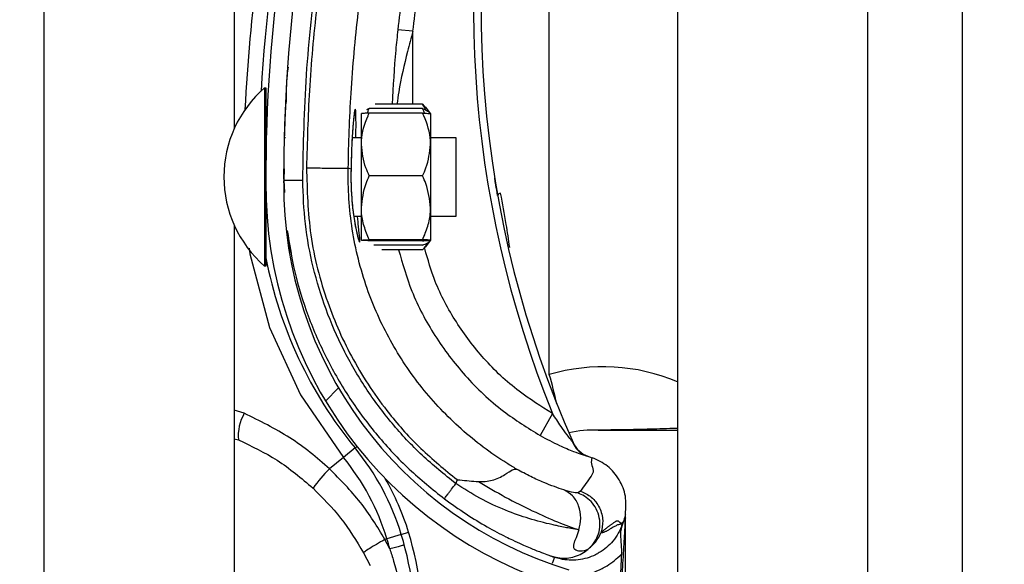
# Model space of a CAD drawing. Header units: inches. Extents: x 170 to 284, y 215 to 248.
# Tile 262 of 656: x 186.1024 to 186.2355, y 241.6821 to 241.7558. Entities that reach past the tile are written whole.
import ezdxf

# ---------------------------------------------------------------- set-up
doc = ezdxf.new("R2010")
doc.units = ezdxf.units.IN
doc.header["$LTSCALE"] = 0.25
doc.header["$MEASUREMENT"] = 0
doc.layers.add('ANNOTATIONS', color=1, linetype='Continuous')
doc.layers.add('LH BENCH MOUNT', color=7, linetype='Continuous')
doc.styles.add('ARIAL', font='arial.ttf', dxfattribs={"height": 0.09375})
doc.dimstyles.new('STANDARD$0', dxfattribs={"dimtxt": 0.09375, "dimasz": 0.09375, "dimexe": 0.03125, "dimexo": 0.046875, "dimgap": 0.09, "dimtad": 0, "dimtih": 1, "dimtoh": 1, "dimdec": 4, "dimzin": 0, "dimdsep": 46, "dimtxsty": 'ARIAL', "dimcen": 0.09, "dimadec": 0, "dimazin": 0, "dimtfac": 1, "dimtdec": 4, "dimtofl": 0, "dimtmove": 0, "dimatfit": 1, "dimfxl": 1, "dimtolj": 1, "dimtzin": 0, "dimarcsym": 0})

# ---------------------------------------------------------------- blocks, each defined once
blk = doc.blocks.new('*D114')
at = {"layer": 'ANNOTATIONS', "color": 0, "lineweight": -2, "transparency": 16777216}
for p, q in [((186.1492924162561, 243.6642684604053), (187.5897358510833, 243.6642684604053)), ((187.5584858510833, 243.5705184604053), (187.5584858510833, 241.8503426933)), ((187.5584858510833, 239.6953067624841), (187.5584858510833, 241.4154825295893)), ((186.8279608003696, 239.6015567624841), (187.5897358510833, 239.6015567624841))]:
    blk.add_line(p, q, dxfattribs=at)
at = {"layer": 'ANNOTATIONS', "color": 0, "transparency": 16777216}
for points in [[(187.5428608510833, 243.5705184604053), (187.5741108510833, 243.5705184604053), (187.5584858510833, 243.6642684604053)], [(187.5428608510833, 239.6953067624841), (187.5741108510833, 239.6953067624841), (187.5584858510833, 239.6015567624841)]]:
    blk.add_solid(points, dxfattribs=at)
at = {"layer": 'defpoints', "color": 0, "transparency": 16777216}
for p in [(186.1024174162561, 243.6642684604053), (186.7810858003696, 239.6015567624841), (187.5584858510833, 239.6015567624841)]:
    blk.add_point(p, dxfattribs=at)
at = {"layer": 'ANNOTATIONS', "color": 0, "transparency": 16777216, "insert": (187.5584858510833, 241.6329126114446), "char_height": 0.09375, "attachment_point": 5, "style": 'ARIAL'}
blk.add_mtext('\\A1;OPENING\\PHEIGHT', dxfattribs=at)

msp = doc.modelspace()

# ---------------------------------------------------------------- hatches: boundary and pattern name
at = {"layer": 'LH BENCH MOUNT'}
h = msp.add_hatch(dxfattribs=at)
h.set_pattern_fill('ANSI31', color=256, scale=0.34241245, angle=2.8e-322, style=0)
h.set_pattern_definition([(45, (176.0930244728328, 238.0091787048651), (-0.03026527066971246, 0.03026527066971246), [])])
edge = h.paths.add_edge_path(flags=0)
edge.add_arc((186.1662917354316, 241.6432972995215), 0.001712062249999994, 450.0000000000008, 472.2104203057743)
edge.add_line((186.1656445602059, 241.6448823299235), (186.1647320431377, 241.6471172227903))
edge.add_arc((186.1662917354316, 241.6432972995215), 0.004126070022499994, 450, 472.2104203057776, ccw=False)
edge.add_arc((186.1662917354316, 241.6343945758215), 0.01302879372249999, 401.4761673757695, 450, ccw=False)
edge.add_arc((186.1620458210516, 241.6312443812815), 0.01830194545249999, 359.9999999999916, 400.0613730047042, ccw=False)
edge.add_arc((186.1685858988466, 241.6312443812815), 0.01176186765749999, 292.1408576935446, 359.99999999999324, ccw=False)
edge.add_arc((186.1662917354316, 241.6344972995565), 0.01566536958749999, 235.2570680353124, 295.43079980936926, ccw=False)
edge.add_arc((186.1715306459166, 241.6426124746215), 0.02532140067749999, 212.8542481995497, 235.9809333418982, ccw=False)
edge.add_arc((186.1633812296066, 241.6362436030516), 0.01504902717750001, 172.1557183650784, 209.3146496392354, ccw=False)
edge.add_arc((186.1758108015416, 241.6349081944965), 0.02754708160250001, 453.3085031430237, 532.9325737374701, ccw=False)
edge.add_arc((186.1725578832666, 241.6709984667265), 0.008748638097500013, 280.9586189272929, 427.9414322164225)
edge.add_arc((186.1924176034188, 241.7333517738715), 0.05672062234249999, 179.5706357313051, 253.00989973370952, ccw=False)
edge.add_arc((186.3507493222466, 241.7345502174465), 0.2150521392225, 163.4260275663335, 180.2060536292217, ccw=False)
edge.add_arc((186.1719757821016, 241.7866996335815), 0.02884824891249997, 465.15884346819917, 521.4137567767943, ccw=False)
edge.add_arc((186.1546497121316, 241.8412459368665), 0.0284373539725, 290.1205938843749, 343.7190675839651)
edge.add_arc((186.1674901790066, 241.8370685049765), 0.01494630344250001, 345.2914408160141, 400.5471921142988)
edge.add_arc((186.1640660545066, 241.8352537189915), 0.0187470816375, 397.9578745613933, 431.439615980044)
edge.add_arc((186.1662917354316, 241.8400817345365), 0.0134739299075, 433.8775574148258, 472.2736457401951)
edge.add_arc((186.1637236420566, 241.8471011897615), 0.006011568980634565, 474.9825325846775, 495.717573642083)
edge.add_arc((186.1735166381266, 241.8398420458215), 0.01816498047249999, 500.8992600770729, 539.9999999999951)
edge.add_arc((186.1662917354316, 241.8398420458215), 0.01094007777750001, 539.9999999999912, 629.9999999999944)
edge.add_arc((186.1662917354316, 241.8307681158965), 0.001866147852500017, 269.9999999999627, 285.6422464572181)
edge.add_line((186.1667949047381, 241.8289710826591), (186.167445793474, 241.8266464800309))
edge.add_arc((186.1662917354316, 241.8307681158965), 0.004280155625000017, 269.9999999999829, 285.6422464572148, ccw=False)
edge.add_arc((186.1662917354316, 241.8398420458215), 0.01335408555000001, 179.9999999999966, 269.999999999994, ccw=False)
edge.add_arc((186.1735166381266, 241.8398420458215), 0.020578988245, 500.6113583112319, 539.9999999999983, ccw=False)
edge.add_arc((186.1637236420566, 241.8471011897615), 0.008425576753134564, 474.57766718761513, 496.4997109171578, ccw=False)
edge.add_arc((186.1662917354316, 241.8400817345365), 0.01588793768, 433.6903022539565, 472.4705806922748, ccw=False)
edge.add_arc((186.1640660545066, 241.8352537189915), 0.02116108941, 398.10453077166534, 431.5771717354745, ccw=False)
edge.add_arc((186.1674901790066, 241.8370685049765), 0.01736031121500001, 345.180248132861, 400.3658533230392, ccw=False)
edge.add_arc((186.1546497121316, 241.8412459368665), 0.030851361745, 289.9181572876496, 343.7795375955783, ccw=False)
edge.add_arc((186.1719757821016, 241.7866996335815), 0.02643424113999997, 464.9417095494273, 521.3236131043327)
edge.add_arc((186.3507493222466, 241.7345502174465), 0.21263813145, 523.4376684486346, 540.2096895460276)
edge.add_arc((186.1924176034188, 241.7333517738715), 0.05430661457, 539.5566266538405, 613.1145348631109)
edge.add_arc((186.1725578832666, 241.6709984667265), 0.01116264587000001, 280.0610388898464, 428.52908719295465, ccw=False)
edge.add_arc((186.1758108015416, 241.6349081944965), 0.02513307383, 452.9714001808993, 532.9706577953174)
edge.add_arc((186.1633812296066, 241.6362436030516), 0.01263501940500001, 532.0830472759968, 568.9826967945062)
edge.add_arc((186.1715306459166, 241.6426124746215), 0.022907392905, 213.0443063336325, 236.0197152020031)
edge.add_arc((186.1662917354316, 241.6344972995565), 0.01325136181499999, 235.1922404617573, 295.7352497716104)
edge.add_arc((186.1685858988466, 241.6312443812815), 0.009347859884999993, 291.7225241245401, 359.9999999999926)
edge.add_arc((186.1620458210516, 241.6312443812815), 0.01588793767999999, 359.9999999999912, 399.9521788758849)
edge.add_arc((186.1662917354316, 241.6343945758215), 0.01061478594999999, 401.6345013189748, 450.0000000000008)

# ---------------------------------------------------------------- linework, layer by layer
for p, q in [((186.2298594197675, 239.6490664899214), (186.2298594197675, 243.9018291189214)), ((186.2298594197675, 239.6490664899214), (186.2298594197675, 243.9018291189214)), ((186.1913380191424, 243.8543193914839), (186.1913380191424, 239.6897279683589)), ((186.2170189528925, 243.8543193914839), (186.2170189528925, 239.6490664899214)), ((186.2298594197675, 239.6490664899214), (186.2298594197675, 243.8543193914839)), ((186.1057349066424, 239.6490664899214), (186.1057349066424, 243.7595607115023)), ((186.1314158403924, 241.9334281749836), (186.1314158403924, 241.7410542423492)), ((186.1740134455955, 241.7077799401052), (186.1740134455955, 241.773200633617)), ((186.1555752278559, 241.7542169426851), (186.1535337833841, 241.7544371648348)), ((186.1555724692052, 241.7443652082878), (186.1555752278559, 241.7542169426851)), ((186.1355302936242, 241.7465727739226), (186.1355251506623, 241.724082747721)), ((186.1355287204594, 241.7465727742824), (186.1355302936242, 241.7465727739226)), ((186.1355302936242, 241.7465727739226), (186.1357014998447, 241.7465727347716)), ((186.1357014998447, 241.7465727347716), (186.1356989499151, 241.7354219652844)), ((186.1383866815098, 241.7446361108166), (186.1383868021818, 241.7446383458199)), ((186.1568877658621, 241.7443649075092), (186.1504526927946, 241.7443663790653)), ((186.1568877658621, 241.7443649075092), (186.1571926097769, 241.7439757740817)), ((186.1486086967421, 241.7389077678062), (186.1486096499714, 241.7430762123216)), ((186.149679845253, 241.7437599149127), (186.149292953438, 241.7435737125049)), ((186.1568874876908, 241.7431484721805), (186.1496797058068, 241.7431501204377)), ((186.156887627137, 241.7437582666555), (186.149679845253, 241.7437599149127)), ((186.1572152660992, 241.7439940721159), (186.1579575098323, 241.7430750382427)), ((186.157957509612, 241.7430740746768), (186.1579565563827, 241.7389056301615)), ((186.1381777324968, 241.7398694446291), (186.1383488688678, 241.739869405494)), ((186.1473662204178, 241.739867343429), (186.1486089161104, 241.7398670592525)), ((186.1486067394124, 241.7303484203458), (186.1486086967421, 241.7389077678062)), ((186.1579565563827, 241.7389056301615), (186.1579545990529, 241.7303462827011)), ((186.157956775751, 241.7398649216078), (186.1613809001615, 241.7398641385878)), ((186.1613809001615, 241.7398641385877), (186.1613786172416, 241.7298809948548)), ((186.1381738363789, 241.7355910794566), (186.1381117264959, 241.7340729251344)), ((186.1381184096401, 241.7342362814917), (186.1381224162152, 241.7355934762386)), ((186.1472077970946, 241.7355820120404), (186.1468376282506, 241.7356864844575)), ((186.1472077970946, 241.7355820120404), (186.1472078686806, 241.7355818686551)), ((186.1381117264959, 241.7340729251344), (186.1382130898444, 241.7324296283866)), ((186.1381168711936, 241.7337151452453), (186.138117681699, 241.733989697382)), ((186.1568855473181, 241.73466327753), (186.1496777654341, 241.7346649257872)), ((186.1356984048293, 241.7330383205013), (186.1356963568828, 241.7240827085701)), ((186.1486057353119, 241.7259575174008), (186.1486067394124, 241.7303484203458)), ((186.1579545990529, 241.7303462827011), (186.1579535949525, 241.7259553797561)), ((186.1613786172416, 241.7298809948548), (186.1613784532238, 241.729163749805)), ((186.1486064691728, 241.7291666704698), (186.1475855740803, 241.7291669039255)), ((186.1613784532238, 241.7291637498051), (186.1579543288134, 241.7291645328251)), ((186.1314158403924, 241.7279807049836), (186.1314158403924, 241.5356067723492)), ((186.1568835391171, 241.72588147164), (186.1496757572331, 241.7258831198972)), ((186.1568835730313, 241.7260297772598), (186.1496757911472, 241.7260314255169)), ((186.1579535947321, 241.7259544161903), (186.1572109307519, 241.725035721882)), ((186.1355251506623, 241.724082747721), (186.1355247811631, 241.7224669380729)), ((186.1356963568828, 241.7240827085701), (186.1356959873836, 241.7224668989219)), ((186.1568833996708, 241.725271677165), (186.1502753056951, 241.7252731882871)), ((186.1568832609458, 241.7246650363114), (186.1513657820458, 241.7246662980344)), ((186.1355247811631, 241.7224669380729), (186.1355232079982, 241.7224669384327)), ((186.1356959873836, 241.7224668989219), (186.1355247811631, 241.7224669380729)), ((186.1327797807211, 241.7025377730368), (186.1314158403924, 241.7029728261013)), ((186.174446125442, 241.7025173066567), (186.1727630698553, 241.6995376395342)), ((186.1314158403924, 241.6991089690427), (186.1319843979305, 241.6989352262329)), ((186.1477464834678, 241.6978580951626), (186.1461731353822, 241.6965698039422)), ((186.1477464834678, 241.6978580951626), (186.1480054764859, 241.6980701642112)), ((186.1461731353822, 241.6965698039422), (186.1442768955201, 241.6950171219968)), ((186.1790371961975, 241.6967938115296), (186.1794557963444, 241.6966468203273)), ((186.1794557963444, 241.6966468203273), (186.1797878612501, 241.6965230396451)), ((186.1615536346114, 241.6935638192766), (186.1613712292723, 241.6930350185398)), ((186.1782424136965, 241.6920265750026), (186.1778568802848, 241.6917644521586)), ((186.1843016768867, 241.68890552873), (186.1843016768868, 241.6889274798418)), ((186.1843016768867, 241.6359516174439), (186.1843016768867, 241.6883738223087)), ((186.1839721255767, 241.6877937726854), (186.1838758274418, 241.6875146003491)), ((186.1520624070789, 241.6855540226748), (186.1517967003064, 241.685473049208)), ((186.1524507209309, 241.6841973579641), (186.1517967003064, 241.685473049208)), ((186.1540075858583, 241.6861468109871), (186.1520624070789, 241.6855540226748)), ((186.1540075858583, 241.6861468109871), (186.1549902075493, 241.6864462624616)), ((186.1489064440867, 241.6836480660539), (186.1497777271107, 241.6819431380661)), ((186.1742323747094, 241.6832388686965), (186.1743992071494, 241.6831796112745)), ((186.1744776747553, 241.6831521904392), (186.1747284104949, 241.6830646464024))]:
    msp.add_line(p, q, dxfattribs=at)
at = {"layer": 'LH BENCH MOUNT', "flags": 128}
msp.add_lwpolyline([(186.1334581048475, 241.724897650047), (186.1335312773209, 241.7241008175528), (186.1361895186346, 241.7141458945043), (186.1403621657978, 241.7050616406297), (186.146173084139, 241.696569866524), (186.1461731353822, 241.6965698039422), (186.1461731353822, 241.6965698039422)], dxfattribs=at)
at = {"layer": 'LH BENCH MOUNT'}
for centre, radius, start, end in [((186.3507141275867, 241.7331667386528), 0.21606225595, 161.092978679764, 176.5597220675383), ((186.3507493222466, 241.7345502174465), 0.2150521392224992, 163.4260275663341, 180.2060536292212), ((186.3507493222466, 241.7345502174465), 0.2126381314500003, 163.4376684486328, 180.2096895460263), ((186.3103094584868, 241.7574608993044), 0.146552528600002, 165.3406183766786, 202.0185750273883), ((186.3103094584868, 241.7574608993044), 0.1455252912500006, 165.3544246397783, 203.870550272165), ((186.3507141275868, 241.7331667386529), 0.2180957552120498, 167.1792232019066, 177.2535733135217), ((186.1459469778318, 241.7345174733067), 0.01593228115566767, 130.8294767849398, 229.1443187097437), ((186.1362479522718, 241.7404177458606), 0.0005478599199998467, 179.9868977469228, 209.2820731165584), ((186.1924176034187, 241.7333517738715), 0.05672062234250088, 179.5706357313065, 253.009899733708), ((186.1924176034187, 241.7333517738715), 0.05430661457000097, 179.5566266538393, 253.114534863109), ((186.1675087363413, 241.7317823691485), 0.0005320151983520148, 98.82251519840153, 154.8284159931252), ((186.1362452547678, 241.7286216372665), 0.0005478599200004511, 134.5651049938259, 179.98689774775), ((186.1925195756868, 241.7345192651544), 0.05786770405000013, 190.9018913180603, 219.3113539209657), ((186.1813100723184, 241.6831573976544), 0.02568093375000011, 67.01549504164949, 106.5066258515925), ((186.1177914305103, 241.6912579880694), 0.05859940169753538, 12.3925366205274, 16.37646921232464), ((186.1380763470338, 241.6994793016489), 0.006116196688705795, 149.9959646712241, 185.1035778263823), ((186.1801927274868, 241.6831573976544), 0.01712062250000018, 88.6104970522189, 101.9466001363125), ((186.1806203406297, 241.7007864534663), 0.000513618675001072, 268.6104970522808, 270.0142555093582), ((186.121253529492, 241.6761650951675), 0.03424124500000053, 16.94846748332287, 39.31135392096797), ((186.1803633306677, 241.699956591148), 0.003424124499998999, 203.8705502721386, 250.6224115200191), ((186.121253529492, 241.6761650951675), 0.03220774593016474, 16.9484674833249, 39.31135392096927), ((186.1606901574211, 241.6788172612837), 0.02306145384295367, 135.374904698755, 143.8386130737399), ((186.121253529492, 241.6761650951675), 0.03526848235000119, 16.94846748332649, 29.83866096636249), ((186.1127374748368, 241.6735698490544), 0.04111046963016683, 14.98049646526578, 16.94846748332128), ((186.1127374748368, 241.6735698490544), 0.04314396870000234, 355.771303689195, 16.94846748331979), ((186.1127374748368, 241.6735698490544), 0.04417120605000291, 355.7713036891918, 16.9484674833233)]:
    msp.add_arc(centre, radius, start, end, dxfattribs=at)
for points, knots in [([(186.1406798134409, 241.7340786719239), (186.1407785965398, 241.7388340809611), (186.1409766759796, 241.7483696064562), (186.1425862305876, 241.7626785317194), (186.1450430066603, 241.7769880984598), (186.1475403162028, 241.7863919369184), (186.1487919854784, 241.7911052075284)], [0, 0, 0, 0, 0.2468628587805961, 0.4950083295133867, 0.74689458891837, 1, 1, 1, 1]), ([(186.1492048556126, 241.7906168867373), (186.1482307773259, 241.7869867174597), (186.1462797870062, 241.7797158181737), (186.144101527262, 241.7686350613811), (186.1424904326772, 241.7574524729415), (186.1414796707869, 241.7464837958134), (186.1412849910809, 241.7392359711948), (186.1411915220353, 241.7357561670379)], [0, 0, 0, 0, 0.2027568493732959, 0.4061035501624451, 0.6088604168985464, 0.8122072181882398, 1, 1, 1, 1]), ([(186.1611233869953, 241.7913721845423), (186.1606953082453, 241.7899428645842), (186.1591104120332, 241.7846510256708), (186.1568152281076, 241.7753529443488), (186.154748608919, 241.7644435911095), (186.1538972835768, 241.7574312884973), (186.1535337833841, 241.7544371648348)], [0, 0, 0, 0, 0.1185397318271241, 0.4388752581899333, 0.7604101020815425, 1, 1, 1, 1]), ([(186.1555752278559, 241.7542169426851), (186.1559349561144, 241.757180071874), (186.1567756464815, 241.7641049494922), (186.1588195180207, 241.774901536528), (186.1610898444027, 241.7841036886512), (186.162662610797, 241.7893550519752), (186.1630862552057, 241.7907695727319)], [0, 0, 0, 0, 0.2395900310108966, 0.5599255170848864, 0.8814604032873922, 0.9999999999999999, 0.9999999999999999, 0.9999999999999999, 0.9999999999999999]), ([(186.146837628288, 241.7356864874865), (186.1468376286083, 241.7356865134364), (186.1468794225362, 241.7390728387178), (186.1471425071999, 241.7461195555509), (186.1480944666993, 241.7567927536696), (186.1496690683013, 241.7676688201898), (186.1517875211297, 241.7784561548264), (186.1536858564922, 241.7855312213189), (186.1546350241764, 241.7890687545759)], [0, 0, 0, 0, 1.439079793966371e-06, 0.1877923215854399, 0.3908439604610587, 0.5938956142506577, 0.7969478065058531, 1, 1, 1, 1]), ([(186.1535337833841, 241.7544371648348), (186.1534366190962, 241.7535193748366), (186.1530816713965, 241.7501666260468), (186.1528959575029, 241.7468063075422), (186.1527610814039, 241.7443658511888)], [0, 0, 0, 0, 0.2737425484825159, 1, 1, 1, 1]), ([(186.1555752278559, 241.7542169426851), (186.1553281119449, 241.753308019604), (186.1545903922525, 241.7505945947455), (186.1538320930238, 241.7473005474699), (186.1534925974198, 241.7449201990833), (186.1534135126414, 241.7443657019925)], [0, 0, 0, 0, 0.2786878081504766, 0.8319718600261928, 1, 1, 1, 1]), ([(186.1384855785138, 241.744641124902), (186.1384912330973, 241.745860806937), (186.1384985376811, 241.7474363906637), (186.138692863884, 241.7489979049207), (186.1387367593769, 241.7493506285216)], [0, 0, 0, 0, 0.774114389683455, 1, 1, 1, 1]), ([(186.1383866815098, 241.7446361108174), (186.1383813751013, 241.7445390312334), (186.1383760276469, 241.7444412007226), (186.138338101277, 241.7436899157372), (186.1382815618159, 241.7425890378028), (186.1382205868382, 241.7407754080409), (186.1381901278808, 241.7398694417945)], [0, 0, 0, 0, 0.3307707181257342, 0.3333292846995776, 0.6669765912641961, 1, 1, 1, 1]), ([(186.157274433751, 241.7435718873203), (186.1572194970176, 241.7437530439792), (186.1571368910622, 241.7440254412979), (186.1569502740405, 241.7442797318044), (186.1568877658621, 241.7443649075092)], [0, 0, 0, 0, 0.6650456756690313, 1, 1, 1, 1]), ([(186.1478716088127, 241.7398672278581), (186.1478744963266, 241.7401870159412), (186.1478853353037, 241.741387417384), (186.1478803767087, 241.7427788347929), (186.1478337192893, 241.7436383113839), (186.1477451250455, 241.7437257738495), (186.1476185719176, 241.7430750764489), (186.1474501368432, 241.7413527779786), (186.1472871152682, 241.7387967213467), (186.1472348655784, 241.7366790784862), (186.1472077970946, 241.7355820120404)], [0, 0, 0, 0, 0.05114929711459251, 0.1920011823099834, 0.333489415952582, 0.4224210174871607, 0.5646212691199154, 0.706536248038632, 0.847968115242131, 1, 1, 1, 1]), ([(186.1476699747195, 241.7432089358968), (186.1476701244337, 241.7432094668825), (186.1476769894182, 241.7432338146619), (186.1476454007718, 241.7430969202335), (186.1476008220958, 241.7427817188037), (186.1475535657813, 241.7423186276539), (186.1475291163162, 241.7420790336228)], [0, 0, 0, 0, 0.005301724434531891, 0.2431048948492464, 0.6083977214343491, 1, 1, 1, 1]), ([(186.1486086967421, 241.7389077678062), (186.1486121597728, 241.7390756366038), (186.1486392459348, 241.7403886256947), (186.1490708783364, 241.7418282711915), (186.1496203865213, 241.743021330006), (186.1496797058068, 241.7431501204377)], [0, 0, 0, 0, 0.1156468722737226, 0.9045342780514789, 1, 1, 1, 1]), ([(186.1496797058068, 241.7431501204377), (186.1494276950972, 241.7431399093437), (186.1489177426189, 241.7431192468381), (186.1486331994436, 241.7430940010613), (186.1486140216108, 241.7430795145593), (186.1486096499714, 241.7430762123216)], [0, 0, 0, 0, 0.4299704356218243, 0.8700602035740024, 1, 1, 1, 1]), ([(186.1494248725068, 241.7431387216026), (186.1494475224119, 241.7432301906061), (186.1495006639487, 241.743444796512), (186.1496145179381, 241.7436450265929), (186.149679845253, 241.7437599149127)], [0, 0, 0, 0, 0.4262184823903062, 1, 1, 1, 1]), ([(186.1579565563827, 241.7389056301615), (186.1579531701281, 241.7390735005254), (186.1579266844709, 241.7403865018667), (186.1574957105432, 241.7418263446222), (186.1569467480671, 241.7430196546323), (186.1568874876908, 241.7431484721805)], [0, 0, 0, 0, 0.1156468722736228, 0.9045342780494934, 0.9999999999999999, 0.9999999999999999, 0.9999999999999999, 0.9999999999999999]), ([(186.1568874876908, 241.7431484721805), (186.1571394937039, 241.7431381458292), (186.1576494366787, 241.7431172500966), (186.157933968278, 241.7430918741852), (186.1579531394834, 241.7430773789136), (186.157957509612, 241.7430740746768)], [0, 0, 0, 0, 0.4299704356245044, 0.8700602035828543, 1, 1, 1, 1]), ([(186.1571423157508, 241.7431369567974), (186.1571197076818, 241.7432284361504), (186.1570666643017, 241.7434430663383), (186.1569529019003, 241.74364334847), (186.156887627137, 241.7437582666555)], [0, 0, 0, 0, 0.4262184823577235, 1, 1, 1, 1]), ([(186.156887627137, 241.7437582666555), (186.1571374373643, 241.7436482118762), (186.1576429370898, 241.7434255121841), (186.1579146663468, 241.7431879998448), (186.1579376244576, 241.7430665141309), (186.1579379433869, 241.7430648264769)], [0, 0, 0, 0, 0.4906882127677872, 0.9929247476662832, 0.9999999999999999, 0.9999999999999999, 0.9999999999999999, 0.9999999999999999]), ([(186.1475291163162, 241.7420790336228), (186.1475244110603, 241.7420354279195), (186.1474890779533, 241.7417079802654), (186.1474166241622, 241.7407676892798), (186.1473246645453, 241.7392725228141), (186.1472516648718, 241.7374961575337), (186.1472166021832, 241.7362263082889), (186.1472086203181, 241.7355765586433), (186.1472086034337, 241.7355751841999)], [0, 0, 0, 0, 0.03583539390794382, 0.2690981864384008, 0.5116419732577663, 0.7561140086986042, 0.9994840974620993, 1, 1, 1, 1]), ([(186.1496777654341, 241.7346649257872), (186.1495149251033, 241.7350232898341), (186.1488988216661, 241.7363791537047), (186.1487316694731, 241.7378359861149), (186.1486086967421, 241.7389077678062)], [0, 0, 0, 0, 0.2643068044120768, 1, 1, 1, 1]), ([(186.1568855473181, 241.73466327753), (186.1570485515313, 241.7350215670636), (186.1576652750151, 241.7363771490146), (186.15783309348, 241.7378339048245), (186.1579565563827, 241.7389056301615)], [0, 0, 0, 0, 0.2643068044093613, 1, 1, 1, 1]), ([(186.1411910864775, 241.7357561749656), (186.1412738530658, 241.732718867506), (186.1414421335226, 241.7265434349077), (186.143731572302, 241.7177564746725), (186.1473458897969, 241.7095898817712), (186.1517606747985, 241.7030098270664), (186.1565697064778, 241.6976251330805), (186.1598837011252, 241.694924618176), (186.1615536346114, 241.6935638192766)], [0, 0, 0, 0, 0.1870908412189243, 0.3803918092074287, 0.5558755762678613, 0.7364481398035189, 0.8671952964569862, 1, 1, 1, 1]), ([(186.1411910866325, 241.7357561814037), (186.1419152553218, 241.73574479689), (186.14336359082, 241.7357220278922), (186.1452047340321, 241.7356940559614), (186.1465196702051, 241.7356780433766), (186.1467316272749, 241.735683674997), (186.1468376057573, 241.7356864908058)], [0, 0, 0, 0, 0.2500007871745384, 0.5000009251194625, 0.7500005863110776, 1, 1, 1, 1]), ([(186.169580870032, 241.694995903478), (186.1691391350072, 241.6952586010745), (186.166491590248, 241.6968330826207), (186.1619665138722, 241.7002644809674), (186.1566353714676, 241.7058658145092), (186.1523471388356, 241.7123056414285), (186.1490978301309, 241.7195316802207), (186.1471382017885, 241.7274065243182), (186.1467673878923, 241.732934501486), (186.1468376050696, 241.7356864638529), (186.1468376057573, 241.7356864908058)], [0, 0, 0, 0, 0.03155846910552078, 0.1891461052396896, 0.3467338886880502, 0.5043277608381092, 0.6619226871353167, 0.8309600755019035, 0.9999983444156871, 1, 1, 1, 1]), ([(186.147209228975, 241.7355729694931), (186.1472078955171, 241.7355305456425), (186.1471870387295, 241.7348669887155), (186.147192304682, 241.7335353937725), (186.1472862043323, 241.7317118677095), (186.1474054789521, 241.7304074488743), (186.1474929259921, 241.7298125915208), (186.1475096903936, 241.7296985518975)], [0, 0, 0, 0, 0.02096907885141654, 0.3279800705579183, 0.6261032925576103, 0.92832056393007, 1, 1, 1, 1]), ([(186.1472078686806, 241.7355818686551), (186.1472001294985, 241.7351268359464), (186.1471756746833, 241.7336889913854), (186.1472983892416, 241.7312787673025), (186.1476144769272, 241.7287373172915), (186.1479975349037, 241.726810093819), (186.1482797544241, 241.7258261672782), (186.1484248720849, 241.725590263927), (186.1484130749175, 241.7261483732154), (186.1482551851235, 241.7273999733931), (186.1481358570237, 241.7286867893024), (186.1480913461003, 241.7291667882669)], [0, 0, 0, 0, 0.05799721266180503, 0.1832636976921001, 0.306412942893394, 0.4347166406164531, 0.5675677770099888, 0.660949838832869, 0.7922661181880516, 0.9225125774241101, 1, 1, 1, 1]), ([(186.1381117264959, 241.7340729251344), (186.1381460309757, 241.7340730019), (186.1381988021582, 241.7340731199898), (186.1385190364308, 241.7340738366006), (186.1388504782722, 241.7340745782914), (186.1392619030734, 241.7340754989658), (186.1398597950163, 241.7340768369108), (186.1403567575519, 241.734077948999), (186.1406798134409, 241.7340786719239)], [0, 0, 0, 0, 0.2394568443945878, 0.3683606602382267, 0.5000000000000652, 0.6316393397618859, 0.7605431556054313, 1, 1, 1, 1]), ([(186.1613712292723, 241.6930350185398), (186.1598266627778, 241.6942765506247), (186.1567350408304, 241.6967616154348), (186.1526771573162, 241.7011342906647), (186.1491033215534, 241.7059102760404), (186.1461149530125, 241.7110843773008), (186.1437242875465, 241.7165597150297), (186.1420014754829, 241.7222757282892), (186.1408961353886, 241.7281383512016), (186.1407517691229, 241.7321027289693), (186.1406798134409, 241.7340786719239)], [0, 0, 0, 0, 0.1247413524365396, 0.2496837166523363, 0.3746881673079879, 0.4999855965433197, 0.6253465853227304, 0.7503062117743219, 0.8755465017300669, 1, 1, 1, 1]), ([(186.1486067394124, 241.7303484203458), (186.1487347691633, 241.7314595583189), (186.1489055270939, 241.7329415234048), (186.1495232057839, 241.7343199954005), (186.1496777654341, 241.7346649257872)], [0, 0, 0, 0, 0.7497733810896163, 0.9999999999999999, 0.9999999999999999, 0.9999999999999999, 0.9999999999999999]), ([(186.1579545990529, 241.7303462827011), (186.1578270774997, 241.731457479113), (186.157656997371, 241.7329395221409), (186.1570399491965, 241.7343182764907), (186.1568855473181, 241.73466327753)], [0, 0, 0, 0, 0.7497733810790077, 1, 1, 1, 1]), ([(186.167027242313, 241.7320086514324), (186.1669414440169, 241.7325008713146), (186.1667796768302, 241.7334289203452), (186.1666416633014, 241.7342837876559), (186.1666330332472, 241.7343375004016), (186.1666297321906, 241.7343580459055)], [0, 0, 0, 0, 0.4108597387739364, 0.7746496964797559, 1, 1, 1, 1]), ([(186.1686633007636, 241.7249925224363), (186.1685160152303, 241.7260317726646), (186.1681664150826, 241.7284985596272), (186.1676981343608, 241.7309116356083), (186.1674271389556, 241.7323080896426)], [0, 0, 0, 0, 0.4212971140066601, 0.9999999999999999, 0.9999999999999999, 0.9999999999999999, 0.9999999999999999]), ([(186.1475096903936, 241.7296985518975), (186.1475622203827, 241.7293106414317), (186.1476850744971, 241.728403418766), (186.1479053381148, 241.727301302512), (186.1480869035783, 241.7265290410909), (186.1482023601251, 241.7261597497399), (186.1482051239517, 241.7261526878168), (186.1482059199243, 241.726150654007)], [0, 0, 0, 0, 0.1981000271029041, 0.4633049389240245, 0.7305309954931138, 0.9223938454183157, 1, 1, 1, 1]), ([(186.1496757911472, 241.7260314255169), (186.1494239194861, 241.7266292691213), (186.1489142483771, 241.7278390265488), (186.1486300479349, 241.7293125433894), (186.1486110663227, 241.7301561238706), (186.1486067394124, 241.7303484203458)], [0, 0, 0, 0, 0.429970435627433, 0.8700602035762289, 1, 1, 1, 1]), ([(186.1568835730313, 241.7260297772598), (186.1571357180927, 241.7266275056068), (186.1576459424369, 241.7278370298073), (186.1579308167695, 241.7293104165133), (186.1579501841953, 241.730153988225), (186.1579545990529, 241.7303462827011)], [0, 0, 0, 0, 0.4299704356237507, 0.8700602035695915, 1, 1, 1, 1]), ([(186.1385983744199, 241.727282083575), (186.1388913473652, 241.7254123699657), (186.1395077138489, 241.7214788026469), (186.1413248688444, 241.7156688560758), (186.143818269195, 241.7099133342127), (186.1469644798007, 241.7044823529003), (186.1507144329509, 241.699467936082), (186.1549746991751, 241.694886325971), (186.1582128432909, 241.6922815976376), (186.1598290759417, 241.6909815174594)], [0, 0, 0, 0, 0.1313887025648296, 0.2764200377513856, 0.4215581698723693, 0.5666389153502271, 0.7114924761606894, 0.8559992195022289, 1, 1, 1, 1]), ([(186.1390425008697, 241.7243240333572), (186.1390446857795, 241.7243133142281), (186.1390532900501, 241.7242711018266), (186.138902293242, 241.7250133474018), (186.1387125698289, 241.7263071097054), (186.1386283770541, 241.7268812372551)], [0, 0, 0, 0, 0.1591842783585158, 0.6268746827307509, 1, 1, 1, 1]), ([(186.1390423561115, 241.7243239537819), (186.139044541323, 241.7243132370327), (186.1390531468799, 241.724271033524), (186.138902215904, 241.7250126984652), (186.1387126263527, 241.7263055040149), (186.1386285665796, 241.7268787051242)], [0, 0, 0, 0, 0.1592756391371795, 0.6272415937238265, 1, 1, 1, 1]), ([(186.1390422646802, 241.7243239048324), (186.1390444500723, 241.7243131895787), (186.1390530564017, 241.7242709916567), (186.1389021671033, 241.7250122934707), (186.1387126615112, 241.7263045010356), (186.1386286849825, 241.7268771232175)], [0, 0, 0, 0, 0.1593327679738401, 0.6274710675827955, 1, 1, 1, 1]), ([(186.1390421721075, 241.7243238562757), (186.1390443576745, 241.7243131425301), (186.1390529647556, 241.7242709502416), (186.13890211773, 241.7250118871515), (186.1387126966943, 241.7263034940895), (186.1386288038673, 241.726875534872)], [0, 0, 0, 0, 0.1593901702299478, 0.6277016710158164, 1, 1, 1, 1]), ([(186.1486057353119, 241.7259575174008), (186.1487335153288, 241.7259765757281), (186.1489039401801, 241.7260019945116), (186.1495213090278, 241.7260255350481), (186.1496757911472, 241.7260314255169)], [0, 0, 0, 0, 0.7497733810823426, 1, 1, 1, 1]), ([(186.1496757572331, 241.7258831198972), (186.14942375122, 241.7258934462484), (186.1489138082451, 241.7259143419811), (186.1486292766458, 241.7259397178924), (186.1486101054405, 241.725954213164), (186.1486057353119, 241.7259575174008)], [0, 0, 0, 0, 0.4299704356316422, 0.870060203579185, 1, 1, 1, 1]), ([(186.1568832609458, 241.7246650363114), (186.1571659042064, 241.7249538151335), (186.1574767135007, 241.7252713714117), (186.1575991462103, 241.7256087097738), (186.1576102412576, 241.7256392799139)], [0, 0, 0, 0, 0.9093784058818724, 1, 1, 1, 1]), ([(186.1568833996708, 241.725271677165), (186.1571332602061, 241.7253816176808), (186.1576388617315, 241.7256040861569), (186.1579106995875, 241.7258414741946), (186.157933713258, 241.7259629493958), (186.1579340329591, 241.7259646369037)], [0, 0, 0, 0, 0.4906882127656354, 0.9929247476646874, 1, 1, 1, 1]), ([(186.1568835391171, 241.72588147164), (186.1571355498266, 241.725891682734), (186.1576455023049, 241.7259123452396), (186.1579300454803, 241.7259375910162), (186.1579492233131, 241.7259520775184), (186.1579535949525, 241.7259553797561)], [0, 0, 0, 0, 0.4299704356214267, 0.8700602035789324, 1, 1, 1, 1]), ([(186.1579535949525, 241.7259553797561), (186.1578258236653, 241.7259744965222), (186.1576554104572, 241.7259999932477), (186.1570380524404, 241.7260238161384), (186.1568835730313, 241.7260297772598)], [0, 0, 0, 0, 0.7497733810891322, 0.9999999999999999, 0.9999999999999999, 0.9999999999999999, 0.9999999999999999]), ([(186.1536438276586, 241.7246657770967), (186.1541787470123, 241.7227785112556), (186.1553303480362, 241.7187155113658), (186.1584144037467, 241.7129683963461), (186.1625617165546, 241.7074593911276), (186.1673934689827, 241.7028861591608), (186.1710837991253, 241.7005848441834), (186.1727630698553, 241.6995376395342)], [0, 0, 0, 0, 0.1810254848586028, 0.3897206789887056, 0.5984159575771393, 0.8172607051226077, 0.9999999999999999, 0.9999999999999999, 0.9999999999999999, 0.9999999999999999]), ([(186.174446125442, 241.7025173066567), (186.1729099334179, 241.7034753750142), (186.1695340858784, 241.7055807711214), (186.1651124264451, 241.7097638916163), (186.1613238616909, 241.7148056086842), (186.1585962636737, 241.7198473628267), (186.157599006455, 241.723334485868), (186.1571704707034, 241.7248329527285)], [0, 0, 0, 0, 0.1871957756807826, 0.4113707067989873, 0.6251451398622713, 0.8389194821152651, 1, 1, 1, 1]), ([(186.1442768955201, 241.6950171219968), (186.1442768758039, 241.6950171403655), (186.1426156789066, 241.6965648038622), (186.1389900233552, 241.6994853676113), (186.1348725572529, 241.7015091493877), (186.1327797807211, 241.7025377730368)], [0, 0, 0, 0, 5.836249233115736e-06, 0.4917349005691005, 1, 1, 1, 1]), ([(186.1771432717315, 241.6986866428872), (186.1771394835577, 241.6986911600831), (186.177071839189, 241.6987718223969), (186.1768300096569, 241.699076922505), (186.1763102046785, 241.6997664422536), (186.1754683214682, 241.7009437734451), (186.1748273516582, 241.7019304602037), (186.174446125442, 241.7025173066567)], [0, 0, 0, 0, 0.005253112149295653, 0.09380336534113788, 0.2660256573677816, 0.5634579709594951, 1, 1, 1, 1]), ([(186.1913380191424, 241.700503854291), (186.190987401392, 241.7004920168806), (186.1894274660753, 241.7004393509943), (186.1871703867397, 241.700372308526), (186.1847827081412, 241.7003176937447), (186.1832280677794, 241.7002929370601), (186.1822304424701, 241.7002819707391), (186.1815968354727, 241.7002771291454), (186.1811968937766, 241.7002749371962), (186.1809450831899, 241.7002739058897), (186.1807716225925, 241.7002733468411), (186.1806630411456, 241.7002730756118), (186.1806137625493, 241.7002729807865), (186.1806096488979, 241.7002729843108), (186.180607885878, 241.7002729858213)], [0, 0, 0, 0, 0.09048385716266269, 0.4025722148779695, 0.6140598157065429, 0.7523489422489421, 0.8411803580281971, 0.8978729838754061, 0.9340902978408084, 0.9574251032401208, 0.9727591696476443, 0.988441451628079, 0.9950462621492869, 1, 1, 1, 1]), ([(186.1806204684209, 241.7002728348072), (186.180622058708, 241.7002728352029), (186.1806257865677, 241.7002728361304), (186.1806762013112, 241.7002728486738), (186.1807867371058, 241.7002728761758), (186.1809628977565, 241.7002729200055), (186.1812196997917, 241.7002729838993), (186.1816276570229, 241.7002730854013), (186.1822739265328, 241.7002732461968), (186.1832904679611, 241.700273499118), (186.1848706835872, 241.7002738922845), (186.1872833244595, 241.700274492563), (186.189514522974, 241.7002750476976), (186.1910281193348, 241.7002754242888), (186.1913380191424, 241.7002755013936)], [0, 0, 0, 0, 0.004737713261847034, 0.01110587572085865, 0.02657793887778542, 0.04194739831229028, 0.06549174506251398, 0.1021665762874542, 0.1596760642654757, 0.2498373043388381, 0.3901314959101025, 0.6042895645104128, 0.9189806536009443, 1, 1, 1, 1]), ([(186.1319843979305, 241.6989352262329), (186.133767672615, 241.698093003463), (186.1373964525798, 241.6963791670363), (186.1404953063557, 241.6937580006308), (186.1420713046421, 241.6924249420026)], [0, 0, 0, 0, 0.491425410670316, 1, 1, 1, 1]), ([(186.1727630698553, 241.6995376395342), (186.1736391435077, 241.6990694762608), (186.1751798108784, 241.6982461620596), (186.1771628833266, 241.6974218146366), (186.1784107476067, 241.696976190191), (186.1788830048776, 241.696835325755), (186.1790174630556, 241.6968008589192), (186.1790174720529, 241.6968008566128)], [0, 0, 0, 0, 0.3699466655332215, 0.6505899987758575, 0.8492685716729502, 0.9999899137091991, 1, 1, 1, 1]), ([(186.1771432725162, 241.6986866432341), (186.177298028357, 241.6983706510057), (186.177567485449, 241.6978204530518), (186.1782319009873, 241.6971740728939), (186.1787391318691, 241.696933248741), (186.1790175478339, 241.6968010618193)], [0, 0, 0, 0, 0.3783552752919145, 0.6587829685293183, 1, 1, 1, 1]), ([(186.1772320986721, 241.6985709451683), (186.1772295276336, 241.6985743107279), (186.1772238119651, 241.698581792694), (186.1771954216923, 241.698619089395), (186.177179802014, 241.6986396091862)], [0, 0, 0, 0, 0.4498228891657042, 1, 1, 1, 1]), ([(186.1797911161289, 241.6965311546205), (186.1797171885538, 241.6962766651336), (186.1795692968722, 241.6957675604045), (186.1801006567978, 241.6947446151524), (186.1793697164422, 241.6935968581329), (186.1787255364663, 241.6926995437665), (186.1782424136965, 241.6920265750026)], [0, 0, 0, 0, 0.1666800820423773, 0.3334425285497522, 0.5000945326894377, 1, 1, 1, 1]), ([(186.1843016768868, 241.6889274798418), (186.1843619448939, 241.6897336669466), (186.1844824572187, 241.6913457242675), (186.1835407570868, 241.6936156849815), (186.1820004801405, 241.6955309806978), (186.1805277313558, 241.696197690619), (186.1797911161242, 241.6965311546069)], [0, 0, 0, 0, 0.2500474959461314, 0.4999967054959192, 0.7499165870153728, 0.9999999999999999, 0.9999999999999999, 0.9999999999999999, 0.9999999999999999]), ([(186.1517967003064, 241.685473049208), (186.1507505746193, 241.6871924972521), (186.1486308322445, 241.6906765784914), (186.1457407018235, 241.6935578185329), (186.1442768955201, 241.6950171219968)], [0, 0, 0, 0, 0.4935154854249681, 1, 1, 1, 1]), ([(186.164437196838, 241.6933134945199), (186.1647465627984, 241.6933049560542), (186.1653816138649, 241.6932874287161), (186.1663253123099, 241.6934736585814), (186.1672375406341, 241.6938045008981), (186.168230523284, 241.694384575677), (186.1690872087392, 241.6950027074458), (186.1694188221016, 241.6949988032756), (186.1695814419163, 241.6949968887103)], [0, 0, 0, 0, 0.1136768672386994, 0.2333502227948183, 0.3620694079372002, 0.5019163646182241, 0.7557448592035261, 1, 1, 1, 1]), ([(186.1759729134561, 241.6921718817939), (186.1751382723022, 241.6924597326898), (186.1738716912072, 241.6928965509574), (186.171552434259, 241.6939372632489), (186.1702405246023, 241.6946425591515), (186.1695814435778, 241.6949968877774)], [0, 0, 0, 0, 0.4901989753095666, 0.7438846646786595, 1, 1, 1, 1]), ([(186.1615536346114, 241.6935638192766), (186.1615651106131, 241.6935625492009), (186.1616795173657, 241.6935498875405), (186.1626414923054, 241.6934457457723), (186.1635903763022, 241.6933673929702), (186.164436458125, 241.6932975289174)], [0, 0, 0, 0, 0.01193493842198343, 0.1189819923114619, 0.9999999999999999, 0.9999999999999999, 0.9999999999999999, 0.9999999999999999]), ([(186.1420713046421, 241.6924249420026), (186.1433718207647, 241.6911181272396), (186.1460074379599, 241.6884697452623), (186.1479316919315, 241.6852692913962), (186.1489064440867, 241.6836480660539)], [0, 0, 0, 0, 0.4934389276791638, 1, 1, 1, 1]), ([(186.1598290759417, 241.6909815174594), (186.1598496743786, 241.6910089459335), (186.1598813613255, 241.6910511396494), (186.1600736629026, 241.6913072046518), (186.1602726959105, 241.6915722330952), (186.1605197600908, 241.6919012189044), (186.1608787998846, 241.6923793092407), (186.1611772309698, 241.6927766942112), (186.1613712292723, 241.6930350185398)], [0, 0, 0, 0, 0.2394567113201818, 0.3683605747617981, 0.5000000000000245, 0.6316394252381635, 0.7605432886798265, 1, 1, 1, 1]), ([(186.1779883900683, 241.6867722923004), (186.1776496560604, 241.6868293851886), (186.1768405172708, 241.6869657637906), (186.1756888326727, 241.6871939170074), (186.174773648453, 241.6873877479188), (186.1735152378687, 241.6876657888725), (186.1713825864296, 241.6882247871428), (186.1680533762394, 241.6893811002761), (186.1646426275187, 241.6909332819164), (186.1624463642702, 241.6923442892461), (186.1613712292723, 241.6930350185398)], [0, 0, 0, 0, 0.08980644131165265, 0.2145219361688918, 0.253162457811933, 0.2759662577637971, 0.4628905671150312, 0.637395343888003, 0.8224944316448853, 1, 1, 1, 1]), ([(186.1644377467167, 241.6933133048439), (186.165656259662, 241.692591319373), (186.168159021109, 241.6911083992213), (186.1718401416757, 241.6892751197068), (186.1753389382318, 241.6877170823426), (186.1770905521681, 241.6870939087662), (186.1779896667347, 241.6867740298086)], [0, 0, 0, 0, 0.2305257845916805, 0.4734878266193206, 0.7297379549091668, 1, 1, 1, 1]), ([(186.1779891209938, 241.6867707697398), (186.1781164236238, 241.6873007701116), (186.1783808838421, 241.688401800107), (186.178063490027, 241.69006425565), (186.1772441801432, 241.6914523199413), (186.1763869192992, 241.6919377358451), (186.1759740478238, 241.6921715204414)], [0, 0, 0, 0, 0.2405618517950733, 0.4997464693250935, 0.7590693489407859, 1, 1, 1, 1]), ([(186.177856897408, 241.6917644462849), (186.1777313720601, 241.691757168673), (186.1774805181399, 241.6917426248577), (186.1764807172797, 241.6920271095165), (186.1759812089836, 241.6921692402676)], [0, 0, 0, 0, 0.5003922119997, 1, 1, 1, 1]), ([(186.1598290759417, 241.6909815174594), (186.1608106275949, 241.6902741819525), (186.162749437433, 241.6888770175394), (186.1655934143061, 241.687173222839), (186.1677360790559, 241.6860211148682), (186.1687552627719, 241.6855464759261), (186.1690582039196, 241.685405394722)], [0, 0, 0, 0, 0.3013203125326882, 0.5951829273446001, 0.8796725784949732, 1, 1, 1, 1]), ([(186.1793195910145, 241.6841939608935), (186.1795620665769, 241.6844345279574), (186.1800735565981, 241.6849419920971), (186.180607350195, 241.6859521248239), (186.1808934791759, 241.6871395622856), (186.1808319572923, 241.6884114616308), (186.180415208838, 241.68961492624), (186.1797072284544, 241.6906108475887), (186.178835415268, 241.6913501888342), (186.1781715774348, 241.6916312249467), (186.1778568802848, 241.6917644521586)], [0, 0, 0, 0, 0.1098512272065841, 0.2317256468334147, 0.3631776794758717, 0.4999999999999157, 0.6368223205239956, 0.768274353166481, 0.8901487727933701, 1, 1, 1, 1]), ([(186.1782424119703, 241.6920265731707), (186.1787518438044, 241.6917877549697), (186.1795354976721, 241.6914203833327), (186.1803335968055, 241.6905584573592), (186.1808202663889, 241.6897836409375), (186.1811310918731, 241.6889231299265), (186.1813187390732, 241.6877636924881), (186.1811255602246, 241.6869202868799), (186.1809999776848, 241.6863720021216)], [0, 0, 0, 0, 0.239451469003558, 0.3683457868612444, 0.4999761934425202, 0.6316105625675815, 0.7605158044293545, 1, 1, 1, 1]), ([(186.1834573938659, 241.6733528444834), (186.1835940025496, 241.6757140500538), (186.1838003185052, 241.6792801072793), (186.1840449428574, 241.6834974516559), (186.1841782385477, 241.6857076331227), (186.1842457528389, 241.6869081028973), (186.1842726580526, 241.6875658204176), (186.1842856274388, 241.6879288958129), (186.1842922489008, 241.688129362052), (186.1842958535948, 241.6882404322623), (186.1842980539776, 241.6883066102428), (186.1842994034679, 241.6883450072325), (186.1843003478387, 241.6883684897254), (186.1843008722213, 241.6883794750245), (186.1843012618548, 241.6883847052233), (186.1843014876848, 241.6883852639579), (186.1843016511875, 241.6883820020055), (186.1843016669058, 241.6883769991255), (186.1843016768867, 241.6883738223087)], [0, 0, 0, 0, 0.4681368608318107, 0.7070129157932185, 0.8371325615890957, 0.9079072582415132, 0.9470740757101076, 0.9687898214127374, 0.9808770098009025, 0.9876679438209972, 0.9915546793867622, 0.9947708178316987, 0.9959953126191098, 0.9972287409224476, 0.9978484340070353, 0.9984730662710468, 0.9990304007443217, 1, 1, 1, 1]), ([(186.1843016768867, 241.68890552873), (186.1842872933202, 241.6888412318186), (186.1842184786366, 241.6885336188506), (186.1841020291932, 241.6881230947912), (186.1839842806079, 241.6878037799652), (186.1839842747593, 241.6878037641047)], [0, 0, 0, 0, 0.2090106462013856, 0.9999607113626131, 1, 1, 1, 1]), ([(186.1843016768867, 241.6883738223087), (186.1843016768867, 241.6883791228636), (186.1843016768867, 241.6884109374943), (186.1843016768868, 241.6885160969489), (186.1843016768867, 241.6886603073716), (186.1843016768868, 241.6888298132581), (186.1843016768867, 241.6888752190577), (186.1843016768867, 241.68890552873)], [0, 0, 0, 0, 0.01571398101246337, 0.09431738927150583, 0.3218612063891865, 0.5473229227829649, 0.9999999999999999, 0.9999999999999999, 0.9999999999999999, 0.9999999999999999]), ([(186.1838758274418, 241.6875146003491), (186.1838758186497, 241.6875145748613), (186.1835941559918, 241.686698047), (186.1827553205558, 241.6852064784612), (186.1813036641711, 241.6839691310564), (186.1797121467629, 241.6831059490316), (186.1779392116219, 241.6825815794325), (186.1760219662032, 241.6826815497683), (186.1749849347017, 241.6829759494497), (186.1747284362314, 241.6830646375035), (186.1747284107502, 241.6830646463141)], [0, 0, 0, 0, 7.189415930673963e-06, 0.2303203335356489, 0.4448965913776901, 0.4983905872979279, 0.7130087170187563, 0.9276298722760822, 0.9999928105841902, 1, 1, 1, 1]), ([(186.1809991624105, 241.686369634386), (186.1811035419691, 241.6864689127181), (186.1813248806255, 241.6866794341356), (186.1816579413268, 241.6869614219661), (186.1819283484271, 241.6871745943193), (186.1821311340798, 241.6873263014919), (186.1822601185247, 241.6874203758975), (186.182391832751, 241.6875140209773), (186.1825262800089, 241.6876072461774), (186.1826701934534, 241.6877046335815), (186.1828182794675, 241.6878021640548), (186.1829518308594, 241.6878890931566), (186.1830508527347, 241.687950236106), (186.1831215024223, 241.6879930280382), (186.1831830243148, 241.6880129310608), (186.1832480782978, 241.6880139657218), (186.1833174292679, 241.6879926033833), (186.1833910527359, 241.6879458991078), (186.1834650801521, 241.6878714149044), (186.1835355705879, 241.6878062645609), (186.1835909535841, 241.6877559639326), (186.1836275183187, 241.6877251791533), (186.1836595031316, 241.6876998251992), (186.1837002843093, 241.6876872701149), (186.1837545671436, 241.6876847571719), (186.1838206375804, 241.6877019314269), (186.1838924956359, 241.6877364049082), (186.1839458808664, 241.6877754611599), (186.18397253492, 241.6877949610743)], [0, 0, 0, 0, 0.08480730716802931, 0.1798353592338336, 0.2850849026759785, 0.3228266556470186, 0.3617275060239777, 0.4017874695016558, 0.4430065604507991, 0.4853847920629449, 0.5351510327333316, 0.5813528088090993, 0.6105805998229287, 0.6293562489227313, 0.6489120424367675, 0.6766412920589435, 0.7075477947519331, 0.7416323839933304, 0.7850907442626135, 0.8280699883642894, 0.8539878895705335, 0.872996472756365, 0.8850957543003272, 0.9032140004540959, 0.927516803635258, 0.9517481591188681, 0.9759089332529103, 1, 1, 1, 1]), ([(186.1838757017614, 241.6875142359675), (186.1838243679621, 241.6875231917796), (186.1837193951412, 241.6875415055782), (186.183542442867, 241.687523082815), (186.1833505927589, 241.6874737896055), (186.1831485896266, 241.6873930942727), (186.1829436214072, 241.6872919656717), (186.1827388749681, 241.6871787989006), (186.1825115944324, 241.687044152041), (186.1822908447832, 241.6869100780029), (186.182093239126, 241.6867919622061), (186.1819271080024, 241.6866952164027), (186.1817692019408, 241.6866092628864), (186.181604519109, 241.6865276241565), (186.1814430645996, 241.6864584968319), (186.1812857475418, 241.6864068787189), (186.181135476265, 241.6863738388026), (186.1810439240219, 241.6863710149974), (186.1809991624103, 241.686369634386)], [0, 0, 0, 0, 0.06578093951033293, 0.1345158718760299, 0.2062058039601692, 0.27713025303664, 0.3450539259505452, 0.4118164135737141, 0.477459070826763, 0.563672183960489, 0.622780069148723, 0.6670965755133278, 0.724168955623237, 0.7778304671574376, 0.8321346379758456, 0.8905164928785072, 0.9464714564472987, 1, 1, 1, 1]), ([(186.1838000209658, 241.6872881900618), (186.1837355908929, 241.6870303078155), (186.183570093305, 241.6863679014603), (186.1836882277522, 241.6852339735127), (186.1837837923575, 241.6841286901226), (186.1837615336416, 241.6835731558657), (186.1837573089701, 241.683467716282)], [0, 0, 0, 0, 0.2412678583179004, 0.6197299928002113, 0.92782531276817, 0.9999999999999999, 0.9999999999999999, 0.9999999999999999, 0.9999999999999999]), ([(186.1839842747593, 241.6878037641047), (186.1839842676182, 241.6878037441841), (186.1839243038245, 241.6876364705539), (186.1838621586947, 241.687462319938), (186.1838000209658, 241.6872881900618)], [0, 0, 0, 0, 0.000119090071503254, 1, 1, 1, 1]), ([(186.1838000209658, 241.6872881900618), (186.1838225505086, 241.6873559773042), (186.1838732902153, 241.6875086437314), (186.1839368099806, 241.687691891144), (186.1839721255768, 241.6877937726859)], [0, 0, 0, 0, 0.4440219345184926, 1, 1, 1, 1]), ([(186.1517967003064, 241.685473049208), (186.151399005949, 241.6852468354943), (186.1505803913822, 241.6847811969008), (186.1496235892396, 241.684199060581), (186.1489932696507, 241.6837790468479), (186.1489348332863, 241.6836908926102), (186.1489064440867, 241.6836480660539)], [0, 0, 0, 0, 0.2429069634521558, 0.4999999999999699, 0.7570930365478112, 1, 1, 1, 1]), ([(186.1779878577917, 241.6867690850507), (186.1778697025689, 241.6863987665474), (186.1777049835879, 241.6858825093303), (186.1774532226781, 241.6852851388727), (186.1772888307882, 241.6848522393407), (186.1772263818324, 241.684407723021), (186.1775147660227, 241.6840461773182), (186.1783942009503, 241.6838060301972), (186.1789497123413, 241.6840389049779), (186.1793195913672, 241.684193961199)], [0, 0, 0, 0, 0.1001269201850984, 0.1395859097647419, 0.1897135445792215, 0.2582342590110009, 0.3697357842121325, 0.5803479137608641, 1, 1, 1, 1]), ([(186.1793195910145, 241.6841939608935), (186.1796930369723, 241.6845400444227), (186.1803337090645, 241.6851337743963), (186.1807515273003, 241.6858538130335), (186.1809250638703, 241.6862111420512), (186.1809706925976, 241.6863123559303), (186.1809825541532, 241.6863383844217), (186.1809865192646, 241.6863470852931)], [0, 0, 0, 0, 0.5022803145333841, 0.861696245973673, 0.9584272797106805, 0.9861029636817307, 1, 1, 1, 1]), ([(186.1524503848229, 241.6841980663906), (186.1524503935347, 241.6841980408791), (186.1526362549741, 241.6836537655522), (186.1533097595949, 241.6814949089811), (186.1542967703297, 241.6769871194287), (186.1544529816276, 241.672964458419), (186.1545436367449, 241.6706299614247)], [0, 0, 0, 0, 5.869764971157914e-06, 0.1252288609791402, 0.4923383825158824, 1, 1, 1, 1]), ([(186.1690582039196, 241.685405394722), (186.1694760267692, 241.6852044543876), (186.1706203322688, 241.6846541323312), (186.1720534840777, 241.6840649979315), (186.1733070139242, 241.6835737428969), (186.1740580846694, 241.6833010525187), (186.1741746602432, 241.6832594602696), (186.1742323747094, 241.6832388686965)], [0, 0, 0, 0, 0.1282528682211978, 0.351250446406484, 0.5733912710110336, 0.7887937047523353, 1, 1, 1, 1]), ([(186.1742323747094, 241.6832388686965), (186.1748677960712, 241.6830859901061), (186.1758456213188, 241.6828507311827), (186.1771960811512, 241.6830573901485), (186.1781971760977, 241.6834137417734), (186.1788950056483, 241.6838394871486), (186.1792436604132, 241.6841305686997), (186.179319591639, 241.6841939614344)], [0, 0, 0, 0, 0.3580314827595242, 0.5509607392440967, 0.7480445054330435, 0.9451282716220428, 1, 1, 1, 1]), ([(186.1743992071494, 241.6831796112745), (186.1744654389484, 241.6831560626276), (186.174664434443, 241.6830853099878), (186.1745077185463, 241.6831419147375), (186.1743204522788, 241.683207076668), (186.1744559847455, 241.6831597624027), (186.1744776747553, 241.6831521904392)], [0, 0, 0, 0, 0.1877582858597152, 0.5641255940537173, 0.9302446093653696, 1, 1, 1, 1]), ([(186.1744571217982, 241.6822800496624), (186.174482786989, 241.6823542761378), (186.174583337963, 241.6826450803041), (186.1746959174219, 241.6829706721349), (186.1747175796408, 241.6830333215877), (186.1747284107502, 241.6830646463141)], [0, 0, 0, 0, 0.1462931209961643, 0.573146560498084, 1, 1, 1, 1]), ([(186.178027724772, 241.6806863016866), (186.1780733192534, 241.680683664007), (186.179152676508, 241.6806212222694), (186.1804607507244, 241.6811960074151), (186.1823318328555, 241.6821736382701), (186.1831409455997, 241.6829081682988), (186.1837573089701, 241.683467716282)], [0, 0, 0, 0, 0.0210988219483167, 0.4994719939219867, 0.6187093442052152, 1, 1, 1, 1]), ([(186.1837573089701, 241.683467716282), (186.1837139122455, 241.6825931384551), (186.1835497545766, 241.6792848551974), (186.1834503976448, 241.675973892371), (186.1833773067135, 241.6735382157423)], [0, 0, 0, 0, 0.2643600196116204, 1, 1, 1, 1])]:
    msp.add_open_spline(points, degree=3, knots=knots, dxfattribs=at)
msp.add_open_spline([(186.1544151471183, 241.6847221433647), (186.1543875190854, 241.6847147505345), (186.1543322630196, 241.6846999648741), (186.1538990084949, 241.6845840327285), (186.153264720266, 241.6844143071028), (186.1527220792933, 241.6842691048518), (186.152450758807, 241.6841965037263)], degree=3, dxfattribs=at)

# ---------------------------------------------------------------- dimensions: what is measured, and where the dimension line sits
at = {"layer": 'ANNOTATIONS'}
dim = msp.add_linear_dim(base=(187.5584858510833, 239.6015567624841), p1=(186.102417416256, 243.6642684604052), p2=(186.7810858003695, 239.6015567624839), angle=90, text='OPENING\\PHEIGHT', dimstyle='STANDARD$0', dxfattribs=at)
dim.commit()
dim.dimension.update_dxf_attribs({"geometry": '*D114', "text_midpoint": (187.5584858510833, 241.6329126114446)})

doc.saveas('drawing.dxf')
